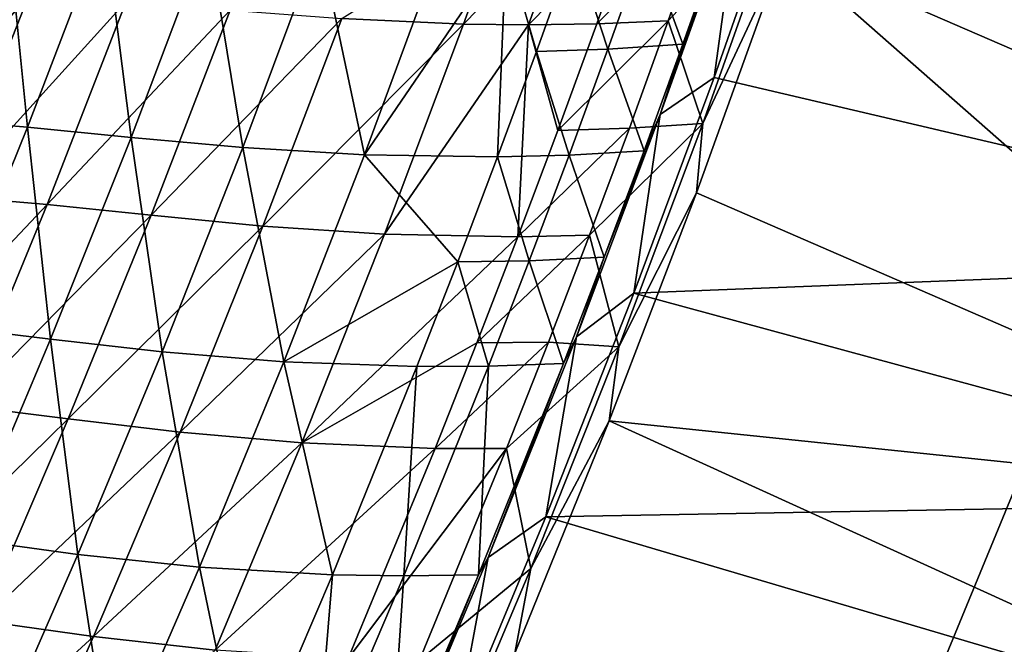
# Model space of a CAD drawing. Header units: metres. Extents: x -1 to 1402, y -1402 to 1.
# Tile 315 of 444: x 1237 to 1301, y -786 to -745. Entities that reach past the tile are written whole.
import ezdxf

# ---------------------------------------------------------------- set-up
doc = ezdxf.new("R2010")
doc.units = ezdxf.units.M

msp = doc.modelspace()

# ---------------------------------------------------------------- linework, layer by layer
at = {"layer": 'None'}
for points in [[(1290.592773, -802.35791, -83.5), (1301.823608, -775.114807, -83.5), (1326.826416, -794.743958, -83.5)], [(1326.826416, -794.743958, -80), (1301.823608, -775.114807, -80), (1290.592773, -802.35791, -80)], [(1290.592773, -802.35791, -620), (1301.823608, -775.114807, -620), (1326.826416, -794.743958, -620)], [(1326.826416, -794.743958, -616.5), (1301.823608, -775.114807, -616.5), (1290.592773, -802.35791, -616.5)], [(1301.823608, -775.114807, -83.5), (1290.592773, -802.35791, -83.5), (1301.823608, -775.114807, -80)], [(1290.592773, -802.35791, -83.5), (1290.592773, -802.35791, -80), (1301.823608, -775.114807, -80)], [(1301.823608, -775.114807, -620), (1290.592773, -802.35791, -620), (1301.823608, -775.114807, -616.5)], [(1290.592773, -802.35791, -620), (1290.592773, -802.35791, -616.5), (1301.823608, -775.114807, -616.5)]]:
    msp.add_3dface(points, dxfattribs=at)
at = {"layer": 'None0'}
for points in [[(1292.456665, -723.520264, -32.128693), (1333.094238, -760.992554, -3), (1286.645508, -740.848389, -32.128372)], [(1338.482666, -745.180298, -3), (1333.094238, -760.992554, -3), (1292.456665, -723.520264, -32.128693)], [(1287.503052, -733.753845, -29.54335), (1282.137817, -749.090149, -29.543043), (1332.321289, -760.857239)], [(1282.137817, -749.090149, -29.543043), (1287.503052, -733.753845, -29.54335), (1283.802612, -737.013, -30.957296)], [(1287.503052, -733.753845, -29.54335), (1332.321289, -760.857239), (1337.706055, -745.063843)], [(1278.657349, -751.488586, -30.957264), (1283.802612, -737.013, -30.957296), (1282.571899, -739.993042, -32.354755)], [(1282.137817, -749.090149, -29.543043), (1283.802612, -737.013, -30.957296), (1278.657349, -751.488586, -30.957264)], [(1286.556641, -737.518799, -32.84502), (1279.177979, -745.420288, -60.69669), (1281.625732, -738.451294, -60.696064)], [(1286.556641, -737.518799, -32.84502), (1281.413574, -752.065002, -32.844986), (1279.177979, -745.420288, -60.69669)], [(1286.645508, -740.848389, -32.128372), (1281.413574, -752.065002, -32.844986), (1286.556641, -737.518799, -32.84502)], [(1237.745239, -752.288879, -311.886688), (1236.421265, -738.906311, -367.861511), (1231.442139, -751.784058, -367.864258)], [(1237.745239, -752.288879, -311.886688), (1242.721191, -739.287903, -311.883911), (1236.421265, -738.906311, -367.861511)], [(1268.387329, -738.796326, -144.429001), (1265.936279, -745.627197, -144.430603), (1258.07373, -745.274536, -200.334)], [(1272.592041, -738.802429, -116.499557), (1265.936279, -745.627197, -144.430603), (1268.387329, -738.796326, -144.429001)], [(1265.936279, -745.627197, -144.430603), (1272.592041, -738.802429, -116.499557), (1270.142578, -745.677795, -116.500832)], [(1270.142578, -745.677795, -116.500832), (1272.592041, -738.802429, -116.499557), (1277.000122, -738.69458, -88.587189)], [(1274.55188, -745.615967, -88.588135), (1270.142578, -745.677795, -116.500832), (1277.000122, -738.69458, -88.587189)], [(1281.625732, -738.451294, -60.696064), (1279.177979, -745.420288, -60.69669), (1274.55188, -745.615967, -88.588135)], [(1281.625732, -738.451294, -60.696064), (1274.55188, -745.615967, -88.588135), (1277.000122, -738.69458, -88.587189)], [(1244.447632, -752.957825, -255.904892), (1242.721191, -739.287903, -311.883911), (1237.745239, -752.288879, -311.886688)], [(1244.447632, -752.957825, -255.904892), (1249.41748, -739.818054, -255.902222), (1242.721191, -739.287903, -311.883911)], [(1251.668701, -753.618591, -199.937271), (1249.41748, -739.818054, -255.902222), (1244.447632, -752.957825, -255.904892)], [(1251.668701, -753.618591, -199.937271), (1256.631592, -740.325317, -199.93483), (1249.41748, -739.818054, -255.902222)], [(1280.126099, -746.920654, -32.35519), (1282.571899, -739.993042, -32.354755), (1277.717285, -740.366577, -60.224632)], [(1280.126099, -746.920654, -32.35519), (1278.657349, -751.488586, -30.957264), (1282.571899, -739.993042, -32.354755)], [(1259.526611, -754.098877, -144.005142), (1256.631592, -740.325317, -199.93483), (1251.668701, -753.618591, -199.937271)], [(1264.483765, -740.638, -144.003082), (1256.631592, -740.325317, -199.93483), (1259.526611, -754.098877, -144.005142)], [(1259.526611, -754.098877, -144.005142), (1268.686035, -740.667725, -116.059196), (1264.483765, -740.638, -144.003082)], [(1268.137695, -754.226196, -88.133179), (1268.686035, -740.667725, -116.059196), (1259.526611, -754.098877, -144.005142)], [(1268.137695, -754.226196, -88.133179), (1270.647461, -747.415894, -88.132439), (1268.686035, -740.667725, -116.059196)], [(1270.647461, -747.415894, -88.132439), (1273.092529, -740.584412, -88.131607), (1268.686035, -740.667725, -116.059196)], [(1273.092529, -740.584412, -88.131607), (1270.647461, -747.415894, -88.132439), (1275.272217, -747.245422, -60.225418)], [(1275.272217, -747.245422, -60.225418), (1277.717285, -740.366577, -60.224632), (1273.092529, -740.584412, -88.131607)], [(1280.126099, -746.920654, -32.35519), (1277.717285, -740.366577, -60.224632), (1275.272217, -747.245422, -60.225418)], [(1286.645508, -740.848389, -32.128372), (1327.38855, -776.693176, -3), (1280.990845, -756.555847, -32.128044)], [(1286.645508, -740.848389, -32.128372), (1280.990845, -756.555847, -32.128044), (1281.413574, -752.065002, -32.844986)], [(1333.094238, -760.992554, -3), (1327.38855, -776.693176, -3), (1286.645508, -740.848389, -32.128372)], [(1226.682739, -756.55835, -424.104584), (1231.797241, -743.664307, -424.103363), (1237.827393, -743.753479, -368.188751)], [(1232.709839, -756.755981, -368.19162), (1226.682739, -756.55835, -424.104584), (1237.827393, -743.753479, -368.188751)], [(1237.827393, -743.753479, -368.188751), (1244.137329, -744.165833, -312.240234), (1232.709839, -756.755981, -368.19162)], [(1244.137329, -744.165833, -312.240234), (1239.022339, -757.292908, -312.243866), (1232.709839, -756.755981, -368.19162)], [(1239.022339, -757.292908, -312.243866), (1244.137329, -744.165833, -312.240234), (1250.84668, -744.730042, -256.278381)], [(1245.737305, -757.997131, -256.282013), (1239.022339, -757.292908, -312.243866), (1250.84668, -744.730042, -256.278381)], [(1250.84668, -744.730042, -256.278381), (1258.07373, -745.274536, -200.334), (1245.737305, -757.997131, -256.282013)], [(1258.07373, -745.274536, -200.334), (1252.970703, -758.696655, -200.337357), (1245.737305, -757.997131, -256.282013)], [(1258.07373, -745.274536, -200.334), (1265.936279, -745.627197, -144.430603), (1252.970703, -758.696655, -200.337357)], [(1265.936279, -745.627197, -144.430603), (1260.838257, -759.218811, -144.433273), (1252.970703, -758.696655, -200.337357)], [(1260.838257, -759.218811, -144.433273), (1265.936279, -745.627197, -144.430603), (1270.142578, -745.677795, -116.500832)], [(1270.142578, -745.677795, -116.500832), (1269.454956, -759.390869, -88.589722), (1260.838257, -759.218811, -144.433273)], [(1272.036499, -752.514832, -88.588982), (1269.454956, -759.390869, -88.589722), (1270.142578, -745.677795, -116.500832)], [(1274.55188, -745.615967, -88.588135), (1272.036499, -752.514832, -88.588982), (1270.142578, -745.677795, -116.500832)], [(1279.177979, -745.420288, -60.69669), (1272.036499, -752.514832, -88.588982), (1274.55188, -745.615967, -88.588135)], [(1279.177979, -745.420288, -60.69669), (1276.662231, -752.367188, -60.697269), (1272.036499, -752.514832, -88.588982)], [(1281.413574, -752.065002, -32.844986), (1276.662231, -752.367188, -60.697269), (1279.177979, -745.420288, -60.69669)], [(1270.647461, -747.415894, -88.132439), (1272.761719, -754.103577, -60.22617), (1275.272217, -747.245422, -60.225418)], [(1275.272217, -747.245422, -60.225418), (1272.761719, -754.103577, -60.22617), (1277.613892, -753.828186, -32.355637)], [(1277.613892, -753.828186, -32.355637), (1280.126099, -746.920654, -32.35519), (1275.272217, -747.245422, -60.225418)], [(1278.657349, -751.488586, -30.957264), (1280.126099, -746.920654, -32.35519), (1277.613892, -753.828186, -32.355637)], [(1272.761719, -754.103577, -60.22617), (1270.647461, -747.415894, -88.132439), (1268.137695, -754.226196, -88.133179)], [(1282.137817, -749.090149, -29.543043), (1276.948486, -763.044983, -29.542738), (1332.321289, -760.857239)], [(1276.948486, -763.044983, -29.542738), (1282.137817, -749.090149, -29.543043), (1278.657349, -751.488586, -30.957264)], [(1273.235352, -765.860413, -30.957327), (1278.657349, -751.488586, -30.957264), (1275.035767, -760.715271, -32.356091)], [(1276.948486, -763.044983, -29.542738), (1278.657349, -751.488586, -30.957264), (1273.235352, -765.860413, -30.957327)], [(1275.035767, -760.715271, -32.356091), (1278.657349, -751.488586, -30.957264), (1277.613892, -753.828186, -32.355637)], [(1232.530273, -765.193787, -311.888519), (1237.745239, -752.288879, -311.886688), (1231.442139, -751.784058, -367.864258)], [(1239.235352, -766.003479, -255.906555), (1237.745239, -752.288879, -311.886688), (1232.530273, -765.193787, -311.888519)], [(1239.235352, -766.003479, -255.906555), (1244.447632, -752.957825, -255.904892), (1237.745239, -752.288879, -311.886688)], [(1276.662231, -752.367188, -60.697269), (1269.454956, -759.390869, -88.589722), (1272.036499, -752.514832, -88.588982)], [(1274.079346, -759.291809, -60.697807), (1269.454956, -759.390869, -88.589722), (1276.662231, -752.367188, -60.697269)], [(1276.662231, -752.367188, -60.697269), (1281.413574, -752.065002, -32.844986), (1274.079346, -759.291809, -60.697807)], [(1281.413574, -752.065002, -32.844986), (1275.986206, -766.505188, -32.844967), (1274.079346, -759.291809, -60.697807)], [(1280.990845, -756.555847, -32.128044), (1275.986206, -766.505188, -32.844967), (1281.413574, -752.065002, -32.844986)], [(1246.459473, -766.819946, -199.938797), (1244.447632, -752.957825, -255.904892), (1239.235352, -766.003479, -255.906555)], [(1246.459473, -766.819946, -199.938797), (1251.668701, -753.618591, -199.937271), (1244.447632, -752.957825, -255.904892)], [(1254.318481, -767.470337, -144.006454), (1251.668701, -753.618591, -199.937271), (1246.459473, -766.819946, -199.938797)], [(1254.318481, -767.470337, -144.006454), (1259.526611, -754.098877, -144.005142), (1251.668701, -753.618591, -199.937271)], [(1265.563843, -761.014954, -88.133812), (1259.526611, -754.098877, -144.005142), (1254.318481, -767.470337, -144.006454)], [(1265.563843, -761.014954, -88.133812), (1268.137695, -754.226196, -88.133179), (1259.526611, -754.098877, -144.005142)], [(1270.186157, -760.940674, -60.226879), (1268.137695, -754.226196, -88.133179), (1265.563843, -761.014954, -88.133812)], [(1270.186157, -760.940674, -60.226879), (1272.761719, -754.103577, -60.22617), (1268.137695, -754.226196, -88.133179)], [(1275.035767, -760.715271, -32.356091), (1272.761719, -754.103577, -60.22617), (1270.186157, -760.940674, -60.226879)], [(1272.761719, -754.103577, -60.22617), (1275.035767, -760.715271, -32.356091), (1277.613892, -753.828186, -32.355637)], [(1232.709839, -756.755981, -368.19162), (1239.022339, -757.292908, -312.243866), (1227.353271, -769.654724, -368.193726)], [(1327.38855, -776.693176, -3), (1275.349487, -771.286072, -32.127712), (1280.990845, -756.555847, -32.128044)], [(1280.990845, -756.555847, -32.128044), (1275.349487, -771.286072, -32.127712), (1275.986206, -766.505188, -32.844967)], [(1239.022339, -757.292908, -312.243866), (1233.664185, -770.318237, -312.246552), (1227.353271, -769.654724, -368.193726)], [(1233.664185, -770.318237, -312.246552), (1239.022339, -757.292908, -312.243866), (1245.737305, -757.997131, -256.282013)], [(1240.380859, -771.164429, -256.284637), (1233.664185, -770.318237, -312.246552), (1245.737305, -757.997131, -256.282013)], [(1245.737305, -757.997131, -256.282013), (1252.970703, -758.696655, -200.337357), (1240.380859, -771.164429, -256.284637)], [(1252.970703, -758.696655, -200.337357), (1247.616211, -772.020935, -200.339798), (1240.380859, -771.164429, -256.284637)], [(1252.970703, -758.696655, -200.337357), (1260.838257, -759.218811, -144.433273), (1247.616211, -772.020935, -200.339798)], [(1260.838257, -759.218811, -144.433273), (1255.483521, -772.714966, -144.435211), (1247.616211, -772.020935, -200.339798)], [(1269.454956, -759.390869, -88.589722), (1255.483521, -772.714966, -144.435211), (1260.838257, -759.218811, -144.433273)], [(1274.079346, -759.291809, -60.697807), (1271.429932, -766.193909, -60.698292), (1266.807617, -766.243896, -88.590363)], [(1274.079346, -759.291809, -60.697807), (1266.807617, -766.243896, -88.590363), (1269.454956, -759.390869, -88.589722)], [(1274.079346, -759.291809, -60.697807), (1275.986206, -766.505188, -32.844967), (1271.429932, -766.193909, -60.698292)], [(1266.807617, -766.243896, -88.590363), (1255.483521, -772.714966, -144.435211), (1269.454956, -759.390869, -88.589722)], [(1262.92627, -767.78186, -88.134338), (1265.563843, -761.014954, -88.133812), (1254.318481, -767.470337, -144.006454)], [(1267.546021, -767.75647, -60.227547), (1265.563843, -761.014954, -88.133812), (1262.92627, -767.78186, -88.134338)], [(1267.546021, -767.75647, -60.227547), (1270.186157, -760.940674, -60.226879), (1265.563843, -761.014954, -88.133812)], [(1272.39209, -767.581543, -32.356552), (1270.186157, -760.940674, -60.226879), (1267.546021, -767.75647, -60.227547)], [(1272.39209, -767.581543, -32.356552), (1275.035767, -760.715271, -32.356091), (1270.186157, -760.940674, -60.226879)], [(1272.39209, -767.581543, -32.356552), (1273.235352, -765.860413, -30.957327), (1275.035767, -760.715271, -32.356091)], [(1332.321289, -760.857239), (1276.948486, -763.044983, -29.542738), (1326.619751, -776.539124)], [(1276.948486, -763.044983, -29.542738), (1271.26123, -777.498657, -29.5424), (1326.619751, -776.539124)], [(1271.26123, -777.498657, -29.5424), (1276.948486, -763.044983, -29.542738), (1273.235352, -765.860413, -30.957327)], [(1233.785645, -778.952148, -255.907166), (1239.235352, -766.003479, -255.906555), (1232.530273, -765.193787, -311.888519)], [(1241.008789, -779.926514, -199.939331), (1239.235352, -766.003479, -255.906555), (1233.785645, -778.952148, -255.907166)], [(1241.008789, -779.926514, -199.939331), (1246.459473, -766.819946, -199.938797), (1239.235352, -766.003479, -255.906555)], [(1266.807617, -766.243896, -88.590363), (1264.095093, -773.073608, -88.590881), (1255.483521, -772.714966, -144.435211)], [(1271.429932, -766.193909, -60.698292), (1268.714478, -773.073181, -60.69873), (1264.095093, -773.073608, -88.590881)], [(1271.429932, -766.193909, -60.698292), (1264.095093, -773.073608, -88.590881), (1266.807617, -766.243896, -88.590363)], [(1267.541016, -780.125427, -30.957476), (1273.235352, -765.860413, -30.957327), (1272.39209, -767.581543, -32.356552)], [(1271.26123, -777.498657, -29.5424), (1273.235352, -765.860413, -30.957327), (1267.541016, -780.125427, -30.957476)], [(1275.986206, -766.505188, -32.844967), (1268.714478, -773.073181, -60.69873), (1271.429932, -766.193909, -60.698292)], [(1248.864136, -780.749756, -144.007004), (1246.459473, -766.819946, -199.938797), (1241.008789, -779.926514, -199.939331)], [(1248.864136, -780.749756, -144.007004), (1254.318481, -767.470337, -144.006454), (1246.459473, -766.819946, -199.938797)], [(1275.986206, -766.505188, -32.844967), (1270.280396, -780.836548, -32.845013), (1268.714478, -773.073181, -60.69873)], [(1275.349487, -771.286072, -32.127712), (1270.280396, -780.836548, -32.845013), (1275.986206, -766.505188, -32.844967)], [(1257.462524, -781.24884, -88.135071), (1254.318481, -767.470337, -144.006454), (1248.864136, -780.749756, -144.007004)], [(1257.462524, -781.24884, -88.135071), (1262.92627, -767.78186, -88.134338), (1254.318481, -767.470337, -144.006454)], [(1266.910522, -781.250732, -32.357498), (1267.541016, -780.125427, -30.957476), (1272.39209, -767.581543, -32.356552)], [(1266.910522, -781.250732, -32.357498), (1272.39209, -767.581543, -32.356552), (1267.546021, -767.75647, -60.227547)], [(1262.074463, -781.322754, -60.228748), (1262.92627, -767.78186, -88.134338), (1257.462524, -781.24884, -88.135071)], [(1266.910522, -781.250732, -32.357498), (1267.546021, -767.75647, -60.227547), (1262.074463, -781.322754, -60.228748)], [(1262.074463, -781.322754, -60.228748), (1267.546021, -767.75647, -60.227547), (1262.92627, -767.78186, -88.134338)], [(1228.069458, -783.239258, -312.24823), (1233.664185, -770.318237, -312.246552), (1240.380859, -771.164429, -256.284637)], [(1234.783325, -784.229309, -256.286224), (1228.069458, -783.239258, -312.24823), (1240.380859, -771.164429, -256.284637)], [(1240.380859, -771.164429, -256.284637), (1247.616211, -772.020935, -200.339798), (1234.783325, -784.229309, -256.286224)], [(1321.372314, -792.277405, -3), (1269.250122, -786.319458, -32.12735), (1275.349487, -771.286072, -32.127712)], [(1275.349487, -771.286072, -32.127712), (1269.250122, -786.319458, -32.12735), (1270.280396, -780.836548, -32.845013)], [(1327.38855, -776.693176, -3), (1321.372314, -792.277405, -3), (1275.349487, -771.286072, -32.127712)], [(1247.616211, -772.020935, -200.339798), (1242.015991, -785.244934, -200.341263), (1234.783325, -784.229309, -256.286224)], [(1247.616211, -772.020935, -200.339798), (1255.483521, -772.714966, -144.435211), (1242.015991, -785.244934, -200.341263)], [(1255.483521, -772.714966, -144.435211), (1249.877563, -786.113403, -144.436371), (1242.015991, -785.244934, -200.341263)], [(1264.095093, -773.073608, -88.590881), (1249.877563, -786.113403, -144.436371), (1255.483521, -772.714966, -144.435211)], [(1264.095093, -773.073608, -88.590881), (1258.477661, -786.661987, -88.591599), (1249.877563, -786.113403, -144.436371)], [(1268.714478, -773.073181, -60.69873), (1258.477661, -786.661987, -88.591599), (1264.095093, -773.073608, -88.590881)], [(1268.714478, -773.073181, -60.69873), (1263.088013, -786.762268, -60.699455), (1258.477661, -786.661987, -88.591599)], [(1270.280396, -780.836548, -32.845013), (1263.088013, -786.762268, -60.699455), (1268.714478, -773.073181, -60.69873)], [(1326.619751, -776.539124), (1271.26123, -777.498657, -29.5424), (1320.608032, -792.104736)], [(1271.26123, -777.498657, -29.5424), (1265.404053, -791.596069, -29.542057), (1320.608032, -792.104736)], [(1265.404053, -791.596069, -29.542057), (1271.26123, -777.498657, -29.5424), (1267.541016, -780.125427, -30.957476)], [(1235.321655, -792.935486, -199.938858), (1241.008789, -779.926514, -199.939331), (1233.785645, -778.952148, -255.907166)], [(1243.167969, -793.934265, -144.006744), (1241.008789, -779.926514, -199.939331), (1235.321655, -792.935486, -199.938858)], [(1243.167969, -793.934265, -144.006744), (1248.864136, -780.749756, -144.007004), (1241.008789, -779.926514, -199.939331)], [(1261.579102, -794.28009, -30.957699), (1267.541016, -780.125427, -30.957476), (1266.910522, -781.250732, -32.357498)], [(1265.404053, -791.596069, -29.542057), (1267.541016, -780.125427, -30.957476), (1261.579102, -794.28009, -30.957699)], [(1251.75061, -794.624451, -88.135338), (1248.864136, -780.749756, -144.007004), (1243.167969, -793.934265, -144.006744)], [(1251.75061, -794.624451, -88.135338), (1257.462524, -781.24884, -88.135071), (1248.864136, -780.749756, -144.007004)], [(1270.280396, -780.836548, -32.845013), (1264.301758, -795.055908, -32.84507), (1263.088013, -786.762268, -60.699455)], [(1269.250122, -786.319458, -32.12735), (1264.301758, -795.055908, -32.84507), (1270.280396, -780.836548, -32.845013)], [(1256.351196, -794.799805, -60.229759), (1257.462524, -781.24884, -88.135071), (1251.75061, -794.624451, -88.135338)], [(1256.351196, -794.799805, -60.229759), (1262.074463, -781.322754, -60.228748), (1257.462524, -781.24884, -88.135071)], [(1261.172974, -794.83313, -32.358467), (1262.074463, -781.322754, -60.228748), (1256.351196, -794.799805, -60.229759)], [(1261.172974, -794.83313, -32.358467), (1261.579102, -794.28009, -30.957699), (1266.910522, -781.250732, -32.357498)], [(1261.172974, -794.83313, -32.358467), (1266.910522, -781.250732, -32.357498), (1262.074463, -781.322754, -60.228748)], [(1234.783325, -784.229309, -256.286224), (1242.015991, -785.244934, -200.341263), (1228.95105, -797.189392, -256.286713)], [(1242.015991, -785.244934, -200.341263), (1236.175781, -798.366333, -200.341705), (1228.95105, -797.189392, -256.286713)], [(1242.015991, -785.244934, -200.341263), (1249.877563, -786.113403, -144.436371), (1236.175781, -798.366333, -200.341705)]]:
    msp.add_3dface(points, dxfattribs=at)
at = {"layer": 'None01'}
for points in [[(1150.81958, -781.702271, -521.977783), (1294.119019, -124.129761, -521.977783), (1274.459961, -120.453018, -521.977783)], [(1274.459961, -120.453018, -521.977783), (1274.459961, -120.453018, -541.977783), (1150.81958, -781.702271, -521.977783)], [(1274.459961, -120.453018, -541.977783), (1150.81958, -781.702271, -541.977783), (1150.81958, -781.702271, -521.977783)], [(1294.119019, -124.129761, -541.977783), (1150.81958, -781.702271, -541.977783), (1274.459961, -120.453018, -541.977783)], [(1170.478882, -785.378174, -521.977783), (1294.119019, -124.129761, -521.977783), (1150.81958, -781.702271, -521.977783)], [(1294.119019, -124.129761, -541.977783), (1170.478882, -785.378174, -541.977783), (1150.81958, -781.702271, -541.977783)], [(1170.478882, -785.378174, -521.977783), (1170.478882, -785.378174, -541.977783), (1294.119019, -124.129761, -521.977783)], [(1170.478882, -785.378174, -541.977783), (1294.119019, -124.129761, -541.977783), (1294.119019, -124.129761, -521.977783)]]:
    msp.add_3dface(points, dxfattribs=at)

doc.saveas('drawing.dxf')
